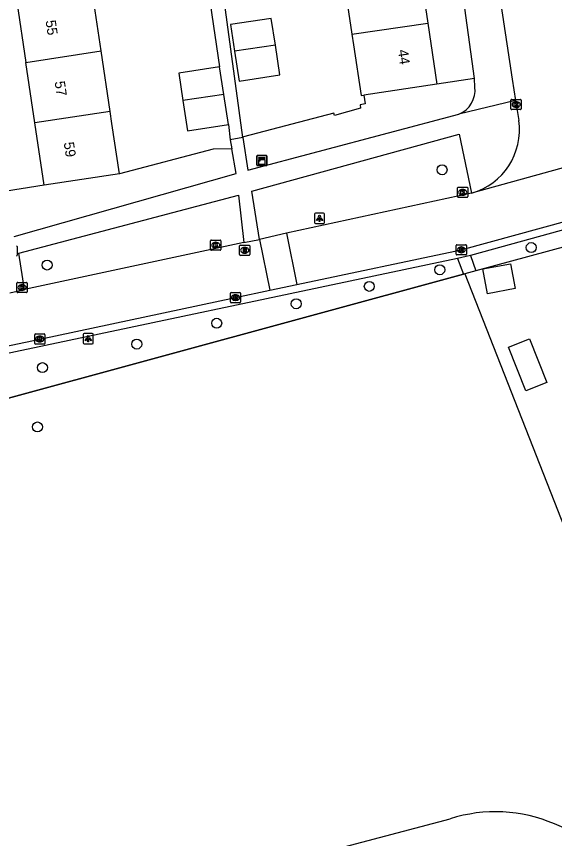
# Model space of a CAD drawing. Extents: x 159053 to 160041, y 380450 to 381422.
# Drawn here: x 159343.9 to 159396.6, y 380903.9 to 380984.4 of the extents above; entities that cross this region are included whole.
import ezdxf

# ---------------------------------------------------------------- set-up
doc = ezdxf.new("R2010")
doc.units = 0
for name, color, linetype in [('IMGEO_Boom', 7, 'Continuous'), ('IMGEO_Brandkraan', 7, 'Continuous'), ('IMGEO_Groenvoorziening', 7, 'Continuous'), ('IMGEO_Hek', 7, 'Continuous'), ('IMGEO_Kast', 7, 'Continuous'), ('IMGEO_Kolk', 7, 'Continuous'), ('IMGEO_Lichtpunt', 7, 'Continuous'), ('IMGEO_Pand', 7, 'Continuous'), ('IMGEO_Pand_nummerreeks', 7, 'Continuous'), ('IMGEO_Rijbaan_lokaal_open', 7, 'Continuous'), ('IMGEO_Rioolput', 7, 'Continuous'), ('IMGEO_Voetpad_gesloten', 7, 'Continuous'), ('IMGEO_Voetpad_open', 7, 'Continuous')]:
    doc.layers.add(name, color=color, linetype=linetype)

msp = doc.modelspace()

# ---------------------------------------------------------------- linework, layer by layer
at = {"layer": 'IMGEO_Boom'}
for centre in [(159385.538, 380969.41), (159394.275, 380961.789), (159346.856, 380960.079), (159385.317, 380959.613), (159378.413, 380957.989), (159371.253, 380956.287), (159363.464, 380954.38), (159355.635, 380952.333), (159346.396, 380950.031), (159345.904, 380944.219)]:
    msp.add_circle(centre, 0.489, dxfattribs=at)
at = {"layer": 'IMGEO_Brandkraan'}
msp.add_line((159343.924, 380961.882), (159343.924, 380961.03), dxfattribs=at)
msp.add_lwpolyline([(159343.924, 380961.882), (159343.924, 380961.03)], dxfattribs=at)
for centre, start, end in [((159343.848, 380961.88), 1.55205, 88.44795), ((159343.848, 380961.88), 1.55205, 88.44795), ((159343.848, 380961.032), 271.55205, 358.44795), ((159343.848, 380961.032), 271.55205, 358.44795)]:
    msp.add_arc(centre, 0.0765, start, end, dxfattribs=at)
at = {"layer": 'IMGEO_Groenvoorziening'}
for points in [[(159388.726, 380978.358), (159385.012, 380977.812)], [(159377.89, 380976.733), (159378.018, 380975.855), (159377.529, 380975.76), (159377.563, 380975.448), (159374.994, 380974.737), (159374.95, 380974.953), (159366.106, 380972.639), (159366.011, 380972.559)], [(159364.944, 380971.449), (159363.131, 380971.436), (159353.931, 380969.005)], [(159346.553, 380967.887), (159340.592, 380966.957)], [(159406.59, 380964.068), (159401.237, 380962.888), (159388.835, 380959.508)], [(159339.487, 380946.33), (159341.887, 380946.995), (159341.965, 380946.733), (159387.631, 380959.18)], [(159387.783, 380959.221), (159399.303, 380929.877), (159412.172, 380882.306), (159415.898, 380867.448), (159416.608, 380864.597)]]:
    msp.add_lwpolyline(points, dxfattribs=at)
at = {"layer": 'IMGEO_Hek'}
for points in [[(159366.011, 380972.559), (159364.787, 380972.349)], [(159366.106, 380972.639), (159366.011, 380972.559)], [(159406.59, 380964.068), (159401.237, 380962.888), (159388.835, 380959.508)], [(159387.631, 380959.18), (159341.965, 380946.733)], [(159387.783, 380959.221), (159387.631, 380959.18)], [(159388.835, 380959.508), (159387.783, 380959.221)]]:
    msp.add_lwpolyline(points, dxfattribs=at)
at = {"layer": 'IMGEO_Kast'}
for p, q in [((159367.384, 380969.889), (159367.384, 380970.73)), ((159367.384, 380970.73), (159367.384, 380969.889)), ((159367.459, 380970.814), (159368.3, 380970.814)), ((159368.3, 380970.814), (159367.459, 380970.814)), ((159368.384, 380970.739), (159368.384, 380969.898)), ((159368.384, 380969.898), (159368.384, 380970.739)), ((159368.309, 380969.814), (159367.468, 380969.814)), ((159367.468, 380969.814), (159368.309, 380969.814))]:
    msp.add_line(p, q, dxfattribs=at)
for points in [[(159367.579, 380970.604), (159368.179, 380970.604), (159368.179, 380970.519), (159367.579, 380970.519), (159367.579, 380970.604)], [(159367.579, 380970.429), (159368.179, 380970.429), (159368.179, 380969.94), (159367.579, 380969.94), (159367.579, 380970.429)]]:
    msp.add_lwpolyline(points, dxfattribs=at)
msp.add_circle((159367.663, 380970.278), 0.0377, dxfattribs=at)
for centre, start, end in [((159367.462, 380970.736), 92.4484, 184.28452), ((159367.462, 380970.736), 92.4484, 184.28452), ((159368.306, 380970.736), 2.4484, 94.28452), ((159368.306, 380970.736), 2.4484, 94.28452), ((159367.462, 380969.892), 182.4484, 274.28452), ((159367.462, 380969.892), 182.4484, 274.28452), ((159368.306, 380969.892), 272.4484, 4.28452), ((159368.306, 380969.892), 272.4484, 4.28452)]:
    msp.add_arc(centre, 0.0779, start, end, dxfattribs=at)
at = {"layer": 'IMGEO_Kolk'}
for p, q in [((159392.29, 380975.375), (159392.29, 380976.227)), ((159392.365, 380976.301), (159393.217, 380976.301)), ((159393.291, 380976.227), (159393.291, 380975.375)), ((159393.217, 380975.301), (159392.365, 380975.301)), ((159392.801, 380975.521), (159392.776, 380975.521)), ((159392.778, 380976.081), (159392.803, 380976.081)), ((159387.056, 380966.777), (159387.056, 380967.629)), ((159387.131, 380967.703), (159387.983, 380967.703)), ((159387.544, 380967.483), (159387.569, 380967.483)), ((159388.057, 380967.629), (159388.057, 380966.777)), ((159387.983, 380966.703), (159387.131, 380966.703)), ((159387.567, 380966.923), (159387.542, 380966.923)), ((159362.872, 380961.601), (159362.872, 380962.453)), ((159362.947, 380962.527), (159363.799, 380962.527)), ((159363.873, 380962.453), (159363.873, 380961.601)), ((159363.383, 380961.747), (159363.358, 380961.747)), ((159363.36, 380962.307), (159363.385, 380962.307)), ((159386.922, 380961.141), (159386.922, 380961.993)), ((159386.997, 380962.067), (159387.849, 380962.067)), ((159387.41, 380961.847), (159387.435, 380961.847)), ((159387.923, 380961.993), (159387.923, 380961.141)), ((159363.799, 380961.527), (159362.947, 380961.527)), ((159387.849, 380961.067), (159386.997, 380961.067)), ((159387.433, 380961.287), (159387.408, 380961.287)), ((159343.972, 380958.377), (159344.824, 380958.377)), ((159343.897, 380957.451), (159343.897, 380958.303)), ((159344.408, 380957.597), (159344.383, 380957.597)), ((159344.385, 380958.157), (159344.41, 380958.157)), ((159344.898, 380958.303), (159344.898, 380957.451)), ((159344.824, 380957.377), (159343.972, 380957.377)), ((159364.801, 380956.466), (159364.801, 380957.318)), ((159364.876, 380957.392), (159365.728, 380957.392)), ((159365.289, 380957.172), (159365.314, 380957.172)), ((159365.802, 380957.318), (159365.802, 380956.466)), ((159365.728, 380956.392), (159364.876, 380956.392)), ((159365.312, 380956.612), (159365.287, 380956.612)), ((159345.64, 380952.406), (159345.64, 380953.258)), ((159345.715, 380953.332), (159346.567, 380953.332)), ((159346.128, 380953.112), (159346.153, 380953.112)), ((159346.641, 380953.258), (159346.641, 380952.406)), ((159346.567, 380952.332), (159345.715, 380952.332)), ((159346.151, 380952.552), (159346.126, 380952.552))]:
    msp.add_line(p, q, dxfattribs=at)
for points in [[(159392.29, 380975.375), (159392.29, 380976.227)], [(159392.365, 380976.301), (159393.217, 380976.301)], [(159393.291, 380976.227), (159393.291, 380975.375)], [(159393.217, 380975.301), (159392.365, 380975.301)], [(159392.611, 380976.001), (159392.734, 380976.001), (159392.734, 380975.85), (159392.864, 380976.001), (159393.028, 380976.001), (159392.882, 380975.85), (159393.035, 380975.601), (159392.883, 380975.601), (159392.798, 380975.765), (159392.734, 380975.698), (159392.734, 380975.601), (159392.611, 380975.601), (159392.611, 380976.001)], [(159387.056, 380966.777), (159387.056, 380967.629)], [(159387.131, 380967.703), (159387.983, 380967.703)], [(159387.377, 380967.403), (159387.5, 380967.403), (159387.5, 380967.252), (159387.63, 380967.403), (159387.794, 380967.403), (159387.648, 380967.252), (159387.801, 380967.003), (159387.649, 380967.003), (159387.564, 380967.167), (159387.5, 380967.1), (159387.5, 380967.003), (159387.377, 380967.003), (159387.377, 380967.403)], [(159388.057, 380967.629), (159388.057, 380966.777)], [(159387.983, 380966.703), (159387.131, 380966.703)], [(159362.872, 380961.601), (159362.872, 380962.453)], [(159362.947, 380962.527), (159363.799, 380962.527)], [(159363.873, 380962.453), (159363.873, 380961.601)], [(159363.193, 380962.227), (159363.316, 380962.227), (159363.316, 380962.076), (159363.446, 380962.227), (159363.61, 380962.227), (159363.464, 380962.076), (159363.617, 380961.827), (159363.465, 380961.827), (159363.38, 380961.991), (159363.316, 380961.924), (159363.316, 380961.827), (159363.193, 380961.827), (159363.193, 380962.227)], [(159386.922, 380961.141), (159386.922, 380961.993)], [(159386.997, 380962.067), (159387.849, 380962.067)], [(159387.243, 380961.767), (159387.366, 380961.767), (159387.366, 380961.616), (159387.496, 380961.767), (159387.66, 380961.767), (159387.514, 380961.616), (159387.667, 380961.367), (159387.515, 380961.367), (159387.43, 380961.531), (159387.366, 380961.464), (159387.366, 380961.367), (159387.243, 380961.367), (159387.243, 380961.767)], [(159387.923, 380961.993), (159387.923, 380961.141)], [(159363.799, 380961.527), (159362.947, 380961.527)], [(159387.849, 380961.067), (159386.997, 380961.067)], [(159343.972, 380958.377), (159344.824, 380958.377)], [(159343.897, 380957.451), (159343.897, 380958.303)], [(159344.218, 380958.077), (159344.341, 380958.077), (159344.341, 380957.926), (159344.471, 380958.077), (159344.635, 380958.077), (159344.489, 380957.926), (159344.642, 380957.677), (159344.49, 380957.677), (159344.405, 380957.841), (159344.341, 380957.774), (159344.341, 380957.677), (159344.218, 380957.677), (159344.218, 380958.077)], [(159344.898, 380958.303), (159344.898, 380957.451)], [(159344.824, 380957.377), (159343.972, 380957.377)], [(159364.801, 380956.466), (159364.801, 380957.318)], [(159364.876, 380957.392), (159365.728, 380957.392)], [(159365.122, 380957.092), (159365.245, 380957.092), (159365.245, 380956.941), (159365.375, 380957.092), (159365.539, 380957.092), (159365.393, 380956.941), (159365.546, 380956.692), (159365.394, 380956.692), (159365.309, 380956.856), (159365.245, 380956.789), (159365.245, 380956.692), (159365.122, 380956.692), (159365.122, 380957.092)], [(159365.802, 380957.318), (159365.802, 380956.466)], [(159365.728, 380956.392), (159364.876, 380956.392)], [(159345.64, 380952.406), (159345.64, 380953.258)], [(159345.715, 380953.332), (159346.567, 380953.332)], [(159345.961, 380953.032), (159346.084, 380953.032), (159346.084, 380952.881), (159346.214, 380953.032), (159346.378, 380953.032), (159346.232, 380952.881), (159346.385, 380952.632), (159346.233, 380952.632), (159346.148, 380952.796), (159346.084, 380952.729), (159346.084, 380952.632), (159345.961, 380952.632), (159345.961, 380953.032)], [(159346.641, 380953.258), (159346.641, 380952.406)], [(159346.567, 380952.332), (159345.715, 380952.332)]]:
    msp.add_lwpolyline(points, dxfattribs=at)
for centre, start, end in [((159392.367, 380976.225), 91.55205, 178.44795), ((159392.367, 380976.225), 91.55205, 178.44795), ((159393.215, 380976.225), 1.55205, 88.44795), ((159393.215, 380976.225), 1.55205, 88.44795), ((159392.367, 380975.377), 181.55205, 268.44795), ((159392.367, 380975.377), 181.55205, 268.44795), ((159393.215, 380975.377), 271.55205, 358.44795), ((159393.215, 380975.377), 271.55205, 358.44795), ((159387.133, 380967.627), 91.55205, 178.44795), ((159387.133, 380967.627), 91.55205, 178.44795), ((159387.981, 380967.627), 1.55205, 88.44795), ((159387.981, 380967.627), 1.55205, 88.44795), ((159387.133, 380966.779), 181.55205, 268.44795), ((159387.133, 380966.779), 181.55205, 268.44795), ((159387.981, 380966.779), 271.55205, 358.44795), ((159387.981, 380966.779), 271.55205, 358.44795), ((159362.949, 380962.451), 91.55205, 178.44795), ((159362.949, 380962.451), 91.55205, 178.44795), ((159363.797, 380962.451), 1.55205, 88.44795), ((159363.797, 380962.451), 1.55205, 88.44795), ((159362.949, 380961.603), 181.55205, 268.44795), ((159362.949, 380961.603), 181.55205, 268.44795), ((159363.797, 380961.603), 271.55205, 358.44795), ((159363.797, 380961.603), 271.55205, 358.44795), ((159386.999, 380961.991), 91.55205, 178.44795), ((159386.999, 380961.991), 91.55205, 178.44795), ((159387.847, 380961.991), 1.55205, 88.44795), ((159387.847, 380961.991), 1.55205, 88.44795), ((159386.999, 380961.143), 181.55205, 268.44795), ((159386.999, 380961.143), 181.55205, 268.44795), ((159387.847, 380961.143), 271.55205, 358.44795), ((159387.847, 380961.143), 271.55205, 358.44795), ((159343.974, 380958.301), 91.55205, 178.44795), ((159343.974, 380958.301), 91.55205, 178.44795), ((159344.822, 380958.301), 1.55205, 88.44795), ((159344.822, 380958.301), 1.55205, 88.44795), ((159343.974, 380957.453), 181.55205, 268.44795), ((159343.974, 380957.453), 181.55205, 268.44795), ((159344.822, 380957.453), 271.55205, 358.44795), ((159344.822, 380957.453), 271.55205, 358.44795), ((159364.878, 380957.316), 91.55205, 178.44795), ((159364.878, 380957.316), 91.55205, 178.44795), ((159365.726, 380957.316), 1.55205, 88.44795), ((159365.726, 380957.316), 1.55205, 88.44795), ((159364.878, 380956.468), 181.55205, 268.44795), ((159364.878, 380956.468), 181.55205, 268.44795), ((159365.726, 380956.468), 271.55205, 358.44795), ((159365.726, 380956.468), 271.55205, 358.44795), ((159345.717, 380953.256), 91.55205, 178.44795), ((159345.717, 380953.256), 91.55205, 178.44795), ((159346.565, 380953.256), 1.55205, 88.44795), ((159346.565, 380953.256), 1.55205, 88.44795), ((159345.717, 380952.408), 181.55205, 268.44795), ((159345.717, 380952.408), 181.55205, 268.44795), ((159346.565, 380952.408), 271.55205, 358.44795), ((159346.565, 380952.408), 271.55205, 358.44795)]:
    msp.add_arc(centre, 0.0765, start, end, dxfattribs=at)
for centre, major_axis, ratio, start_param, end_param in [((159392.777, 380975.801), (-0.387, 0.002), 0.722429, 4.712389, 7.853982), ((159392.802, 380975.801), (-0.39, 0.002), 0.717154, 1.570796, 4.712389), ((159387.543, 380967.203), (-0.387, 0.002), 0.722429, 4.712389, 7.853982), ((159387.568, 380967.203), (-0.39, 0.002), 0.717154, 1.570796, 4.712389), ((159363.359, 380962.027), (-0.387, 0.002), 0.722429, 4.712389, 7.853982), ((159363.384, 380962.027), (-0.39, 0.002), 0.717154, 1.570796, 4.712389), ((159387.409, 380961.567), (-0.387, 0.002), 0.722429, 4.712389, 7.853982), ((159387.434, 380961.567), (-0.39, 0.002), 0.717154, 1.570796, 4.712389), ((159344.384, 380957.877), (-0.387, 0.002), 0.722429, 4.712389, 7.853982), ((159344.409, 380957.877), (-0.39, 0.002), 0.717154, 1.570796, 4.712389), ((159365.288, 380956.892), (-0.387, 0.002), 0.722429, 4.712389, 7.853982), ((159365.313, 380956.892), (-0.39, 0.002), 0.717154, 1.570796, 4.712389), ((159346.127, 380952.832), (-0.387, 0.002), 0.722429, 4.712389, 7.853982), ((159346.152, 380952.832), (-0.39, 0.002), 0.717154, 1.570796, 4.712389)]:
    msp.add_ellipse(centre, major_axis=major_axis, ratio=ratio, start_param=start_param, end_param=end_param, dxfattribs=at)
at = {"layer": 'IMGEO_Lichtpunt'}
for p, q in [((159373.038, 380965.055), (159373.038, 380964.248)), ((159373.038, 380965.055), (159373.038, 380964.248)), ((159373.94, 380965.15), (159373.132, 380965.15)), ((159373.94, 380965.15), (159373.132, 380965.15)), ((159374.034, 380964.248), (159374.034, 380965.055)), ((159374.034, 380964.248), (159374.034, 380965.055)), ((159373.132, 380964.154), (159373.94, 380964.154)), ((159373.132, 380964.154), (159373.94, 380964.154)), ((159350.381, 380953.277), (159350.381, 380952.47)), ((159350.381, 380953.277), (159350.381, 380952.47)), ((159351.283, 380953.372), (159350.475, 380953.372)), ((159351.283, 380953.372), (159350.475, 380953.372)), ((159351.377, 380952.47), (159351.377, 380953.277)), ((159351.377, 380952.47), (159351.377, 380953.277)), ((159350.475, 380952.376), (159351.283, 380952.376)), ((159350.475, 380952.376), (159351.283, 380952.376))]:
    msp.add_line(p, q, dxfattribs=at)
for points in [[(159373.412, 380964.719), (159373.451, 380964.691), (159373.263, 380964.429), (159373.225, 380964.456), (159373.412, 380964.719)], [(159373.514, 380964.671), (159373.561, 380964.671), (159373.561, 380964.349), (159373.514, 380964.349), (159373.514, 380964.671)], [(159373.624, 380964.691), (159373.662, 380964.718), (159373.849, 380964.456), (159373.81, 380964.428), (159373.624, 380964.691)], [(159350.755, 380952.941), (159350.794, 380952.913), (159350.606, 380952.651), (159350.568, 380952.678), (159350.755, 380952.941)], [(159350.857, 380952.893), (159350.904, 380952.893), (159350.904, 380952.571), (159350.857, 380952.571), (159350.857, 380952.893)], [(159350.967, 380952.913), (159351.005, 380952.94), (159351.192, 380952.678), (159351.153, 380952.65), (159350.967, 380952.913)]]:
    msp.add_lwpolyline(points, dxfattribs=at)
for centre in [(159373.537, 380964.853), (159350.88, 380953.075)]:
    msp.add_circle(centre, 0.0994, dxfattribs=at)
for centre, start, end in [((159373.132, 380965.055), 90, 180), ((159373.132, 380965.055), 90, 180), ((159373.94, 380965.055), 0, 90), ((159373.94, 380965.055), 0, 90), ((159373.132, 380964.248), 180, 270), ((159373.132, 380964.248), 180, 270), ((159373.94, 380964.248), 270, 0), ((159373.94, 380964.248), 270, 360), ((159350.475, 380953.277), 90, 180), ((159350.475, 380953.277), 90, 180), ((159351.283, 380953.277), 0, 90), ((159351.283, 380953.277), 0, 90), ((159350.475, 380952.47), 180, 270), ((159350.475, 380952.47), 180, 270), ((159351.283, 380952.47), 270, 0), ((159351.283, 380952.47), 270, 360)]:
    msp.add_arc(centre, 0.0946, start, end, dxfattribs=at)
at = {"layer": 'IMGEO_Pand'}
for points in [[(159383.25, 380989.719), (159384.129, 380983.783)], [(159375.825, 380988.639), (159376.702, 380982.703)], [(159352.153, 380981.047), (159351.278, 380986.983)], [(159343.874, 380985.863), (159344.758, 380979.928)], [(159369.208, 380981.613), (159368.81, 380984.237), (159364.814, 380983.632), (159365.208, 380981.032)], [(159376.702, 380982.703), (159384.129, 380983.783)], [(159384.129, 380983.783), (159385.012, 380977.812)], [(159376.702, 380982.703), (159376.86, 380981.634), (159377.6, 380976.689), (159377.89, 380976.733)], [(159344.758, 380979.928), (159352.153, 380981.047)], [(159353.027, 380975.111), (159352.153, 380981.047)], [(159369.208, 380981.613), (159365.208, 380981.032)], [(159365.208, 380981.032), (159365.653, 380978.096), (159369.649, 380978.701), (159369.208, 380981.613)], [(159345.643, 380973.994), (159344.758, 380979.928)], [(159363.75, 380979.491), (159359.741, 380978.883), (159360.149, 380976.188)], [(159364.159, 380976.795), (159363.75, 380979.491)], [(159385.012, 380977.812), (159377.89, 380976.733)], [(159364.159, 380976.795), (159360.149, 380976.188)], [(159360.149, 380976.188), (159360.597, 380973.235), (159364.606, 380973.843)], [(159364.606, 380973.843), (159364.159, 380976.795)], [(159353.027, 380975.111), (159345.643, 380973.994)], [(159353.931, 380969.005), (159353.198, 380973.952), (159353.027, 380975.111)], [(159346.553, 380967.887), (159345.643, 380973.994)], [(159353.931, 380969.005), (159346.553, 380967.887)], [(159390.004, 380957.254), (159389.54, 380959.695), (159392.247, 380960.209), (159392.71, 380957.769), (159390.004, 380957.254)], [(159393.731, 380947.771), (159392.052, 380952.035), (159394.1, 380952.858), (159395.785, 380948.58), (159393.731, 380947.771)]]:
    msp.add_lwpolyline(points, dxfattribs=at)
at = {"layer": 'IMGEO_Rijbaan_lokaal_open'}
for points in [[(159389.737, 380996.062), (159392.402, 380978.279), (159392.726, 380976.187)], [(159392.726, 380976.187), (159393.059, 380974.243)], [(159407.199, 380972.295), (159388.428, 380967.108)], [(159388.428, 380967.108), (159370.309, 380963.188)], [(159371.327, 380958.167), (159387.418, 380961.568), (159405.884, 380966.636)], [(159366.136, 380962.294), (159367.643, 380962.568)], [(159370.309, 380963.188), (159367.643, 380962.568)], [(159367.643, 380962.568), (159368.653, 380957.602)], [(159370.309, 380963.188), (159371.327, 380958.167)], [(159366.136, 380962.294), (159344.647, 380957.669)], [(159325.526, 380948.22), (159329.58, 380949.342), (159346.137, 380952.833), (159365.297, 380956.893), (159368.653, 380957.602)], [(159343.191, 380957.362), (159344.647, 380957.669)], [(159368.653, 380957.602), (159371.327, 380958.167)]]:
    msp.add_lwpolyline(points, dxfattribs=at)
msp.add_arc((159386.65, 380973.332), 6.473, 285.94013, 8.08837, dxfattribs=at)
at = {"layer": 'IMGEO_Rioolput'}
for p, q in [((159365.71, 380961.098), (159365.71, 380961.95)), ((159365.785, 380962.024), (159366.637, 380962.024)), ((159366.198, 380961.804), (159366.223, 380961.804)), ((159366.711, 380961.95), (159366.711, 380961.098)), ((159366.637, 380961.024), (159365.785, 380961.024)), ((159366.221, 380961.244), (159366.196, 380961.244))]:
    msp.add_line(p, q, dxfattribs=at)
for points in [[(159365.71, 380961.098), (159365.71, 380961.95)], [(159365.785, 380962.024), (159366.637, 380962.024)], [(159366.299, 380961.722), (159366.047, 380961.724), (159366.047, 380961.324)], [(159366.225, 380961.643), (159366.171, 380961.643), (159366.171, 380961.562)], [(159366.711, 380961.95), (159366.711, 380961.098)], [(159366.637, 380961.024), (159365.785, 380961.024)], [(159366.047, 380961.324), (159366.171, 380961.324), (159366.171, 380961.486), (159366.182, 380961.486)], [(159366.171, 380961.562), (159366.223, 380961.562)], [(159366.229, 380961.457), (159366.3, 380961.324), (159366.44, 380961.324), (159366.375, 380961.45)]]:
    msp.add_lwpolyline(points, dxfattribs=at)
for centre, radius, start, end in [((159365.787, 380961.948), 0.0765, 91.55205, 178.44795), ((159365.787, 380961.948), 0.0765, 91.55205, 178.44795), ((159366.231, 380961.547), 0.0964, 77.00612, 93.18647), ((159366.245, 380961.604), 0.0378, 276.66336, 79.67722), ((159366.298, 380961.612), 0.109, 350.36119, 89.41601), ((159366.296, 380961.612), 0.112, 277.58423, 350.98172), ((159366.635, 380961.948), 0.0765, 1.55205, 88.44795), ((159366.635, 380961.948), 0.0765, 1.55205, 88.44795), ((159365.787, 380961.1), 0.0765, 181.55205, 268.44795), ((159365.787, 380961.1), 0.0765, 181.55205, 268.44795), ((159366.181, 380961.433), 0.0533, 26.02933, 88.69889), ((159366.207, 380961.751), 0.19, 274.7715, 282.96867), ((159366.28, 380961.397), 0.108, 29.51342, 73.79051), ((159366.635, 380961.1), 0.0765, 271.55205, 358.44795), ((159366.635, 380961.1), 0.0765, 271.55205, 358.44795)]:
    msp.add_arc(centre, radius, start, end, dxfattribs=at)
for centre, major_axis, ratio, start_param, end_param in [((159366.197, 380961.524), (-0.387, 0.002), 0.722429, 4.712389, 7.853982), ((159366.222, 380961.524), (-0.39, 0.002), 0.717154, 1.570796, 4.712389)]:
    msp.add_ellipse(centre, major_axis=major_axis, ratio=ratio, start_param=start_param, end_param=end_param, dxfattribs=at)
at = {"layer": 'IMGEO_Voetpad_gesloten'}
msp.add_lwpolyline([(159335.149, 380892.22), (159341.93, 380894.125), (159386.334, 380905.827)], dxfattribs=at)
for centre, radius, start, end in [((159390.786, 380892.062), 14.467, 66.48888, 107.92217), ((159392.297, 380894.073), 12.034, 13.75175, 69.26828)]:
    msp.add_arc(centre, radius, start, end, dxfattribs=at)
at = {"layer": 'IMGEO_Voetpad_open'}
for points in [[(159388.726, 380978.358), (159385.752, 381000), (159373.296, 381085.027)], [(159366.011, 380972.559), (159363.679, 380989.924)], [(159362.837, 380985.712), (159363.75, 380979.491)], [(159388.759, 380977.514), (159388.726, 380978.358)], [(159392.726, 380976.187), (159387.185, 380974.856)], [(159366.011, 380972.559), (159366.52, 380969.384), (159387.185, 380974.856)], [(159364.606, 380973.843), (159364.787, 380972.349)], [(159367.643, 380962.568), (159366.899, 380967.312), (159387.225, 380972.889), (159388.428, 380967.108)], [(159366.011, 380972.559), (159364.787, 380972.349)], [(159364.787, 380972.349), (159364.944, 380971.449)], [(159343.633, 380962.89), (159365.361, 380969.055), (159364.944, 380971.449)], [(159344.647, 380957.669), (159344.071, 380961.252), (159365.601, 380966.935), (159366.136, 380962.294)], [(159406.074, 380965.914), (159388.31, 380961)], [(159388.31, 380961), (159387.057, 380960.735)], [(159388.31, 380961), (159388.835, 380959.508)], [(159387.057, 380960.735), (159338.456, 380950.454), (159339.487, 380946.33)], [(159387.057, 380960.735), (159387.631, 380959.18)], [(159387.631, 380959.18), (159387.783, 380959.221)], [(159388.835, 380959.508), (159387.783, 380959.221)]]:
    msp.add_lwpolyline(points, dxfattribs=at)
msp.add_arc((159386.196, 380977.237), 2.578, 292.56206, 6.17207, dxfattribs=at)

# ---------------------------------------------------------------- texts
at = {"layer": 'IMGEO_Pand_nummerreeks'}
for s, rotation, p in [('55', 278.47675, (159346.7, 380983.998)), ('44', 278.41665, (159381.206, 380981.122)), ('57', 278.47675, (159347.59, 380978.029)), ('59', 278.47675, (159348.48, 380972.06))]:
    msp.add_text(s, height=1, rotation=rotation, dxfattribs=at).set_placement(p)

doc.saveas('drawing.dxf')
